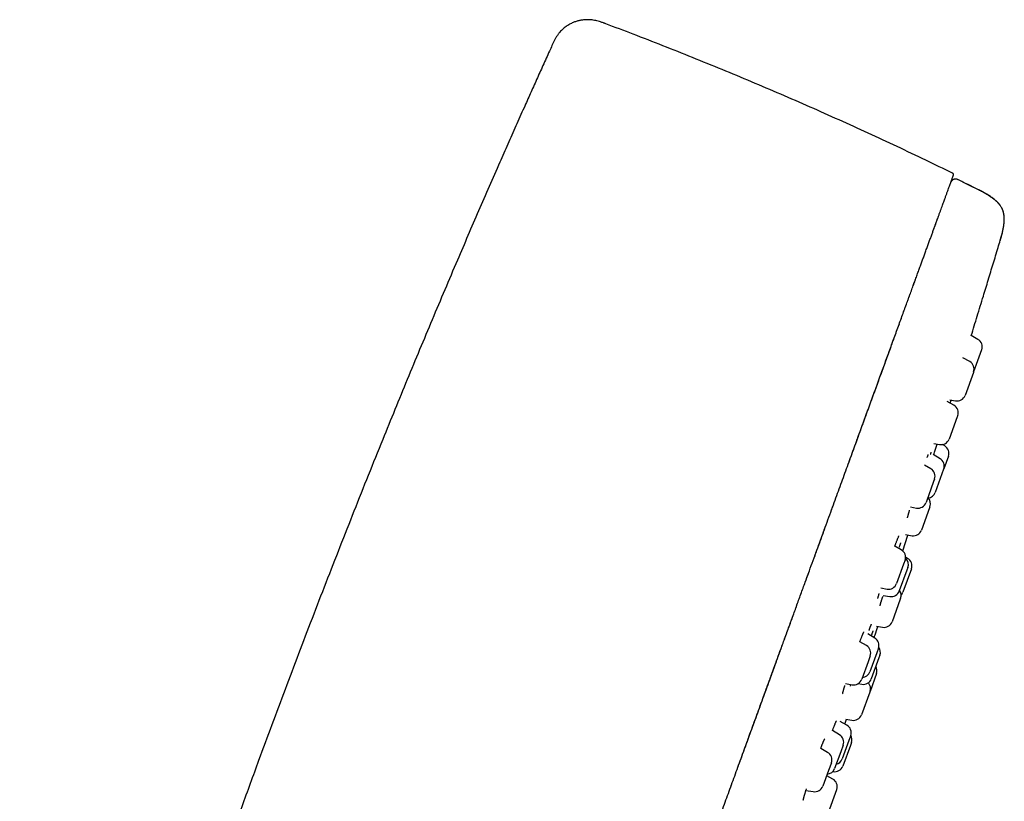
# Model space of a CAD drawing. Header units: millimetres. Extents: x 8 to 571, y 12 to 813.
# Tile 369 of 369: x 514 to 571, y 767 to 813. Entities that reach past the tile are written whole.
import ezdxf

# ---------------------------------------------------------------- set-up
doc = ezdxf.new("R2010")
doc.units = ezdxf.units.MM

msp = doc.modelspace()

# ---------------------------------------------------------------- linework, layer by layer
at = {"color": 7, "linetype": 'Continuous', "lineweight": 30}
for p, q in [((544.766, 811.264), (544.767, 811.268)), ((568.101, 803.222), (568.097, 803.21)), ((568.113, 803.255), (568.125, 803.28)), ((569.725, 802.805), (569.725, 802.806)), ((567.069, 800.385), (567.077, 800.407)), ((571.012, 799.865), (571.004, 799.846)), ((565.81, 796.927), (565.835, 796.995)), ((565.459, 795.962), (565.483, 796.028)), ((565.33, 795.609), (565.361, 795.694)), ((565.063, 794.875), (565.102, 794.981)), ((565.199, 795.247), (565.237, 795.352)), ((564.924, 794.493), (564.963, 794.598)), ((569.702, 794.064), (569.298, 794.297)), ((564.751, 794.017), (564.82, 794.206)), ((569.921, 793.457), (569.448, 792.158)), ((569.922, 793.46), (569.921, 793.457)), ((569.229, 792.762), (568.828, 792.993)), ((569.438, 792.13), (568.949, 790.785)), ((569.448, 792.158), (569.438, 792.13)), ((568.298, 790.206), (567.91, 790.43)), ((568.05, 790.524), (568.392, 790.464)), ((568.49, 789.525), (568.018, 788.229)), ((568.518, 789.602), (568.49, 789.525)), ((567.118, 787.968), (567.462, 787.908)), ((567.759, 787.825), (567.624, 787.906)), ((567.486, 787.076), (567.077, 787.32)), ((567.972, 787.225), (567.7, 786.476)), ((566.945, 786.487), (566.568, 786.705)), ((567.693, 786.458), (567.2, 785.103)), ((567.7, 786.476), (567.693, 786.458)), ((567.111, 785.736), (566.665, 784.51)), ((567.165, 785.883), (567.111, 785.736)), ((565.76, 784.25), (566.108, 784.189)), ((566.87, 784.198), (566.395, 782.893)), ((566.895, 784.266), (566.87, 784.198)), ((560.934, 783.53), (560.962, 783.606)), ((565.304, 781.676), (565.608, 782.609)), ((565.459, 782.633), (565.846, 782.57)), ((565.217, 781.741), (564.841, 781.958)), ((565.437, 781.137), (565.351, 780.9)), ((565.582, 781.241), (565.467, 781.306)), ((565.351, 780.9), (564.937, 779.764)), ((565.545, 780.556), (565.1, 779.333)), ((565.805, 780.628), (565.308, 779.261)), ((565.599, 780.706), (565.545, 780.556)), ((565.807, 780.634), (565.805, 780.628)), ((564.015, 779.507), (564.381, 779.443)), ((564.15, 779.075), (564.55, 779.01)), ((565.156, 778.844), (564.677, 777.528)), ((565.177, 778.901), (565.156, 778.844)), ((559.057, 778.374), (559.1, 778.492)), ((563.757, 777.276), (564.114, 777.208)), ((563.664, 776.574), (563.249, 776.822)), ((563.178, 776.138), (562.791, 776.362)), ((563.877, 775.974), (563.783, 775.716)), ((563.398, 775.534), (563.273, 775.191)), ((563.783, 775.716), (563.378, 774.601)), ((563.906, 775.41), (563.462, 774.191)), ((563.962, 775.564), (563.906, 775.41)), ((563.273, 775.191), (562.898, 774.162)), ((563.765, 774.496), (563.385, 773.453)), ((561.947, 773.91), (562.342, 773.84)), ((562.695, 773.909), (562.899, 773.871)), ((563.37, 773.412), (562.886, 772.081)), ((563.385, 773.453), (563.37, 773.412)), ((561.914, 771.54), (562.01, 771.822)), ((561.97, 771.83), (562.319, 771.761)), ((562.028, 771.476), (561.64, 771.694)), ((561.602, 770.908), (561.185, 771.157)), ((562.253, 770.869), (562.148, 770.579)), ((560.901, 769.882), (560.497, 770.115)), ((561.815, 770.308), (561.674, 769.92)), ((562.148, 770.579), (561.754, 769.496)), ((562.234, 770.29), (561.793, 769.078)), ((562.293, 770.451), (562.234, 770.29)), ((561.674, 769.92), (561.315, 768.935)), ((561.121, 769.278), (560.953, 768.816)), ((560.953, 768.816), (560.621, 767.905)), ((561.206, 768.319), (560.856, 768.513)), ((560.869, 768.506), (560.905, 768.611)), ((561.208, 768.762), (561.226, 768.759)), ((555.259, 767.937), (555.293, 768.032)), ((559.635, 767.659), (560.064, 767.584)), ((561.423, 767.683), (560.934, 766.338)), ((561.434, 767.71), (561.423, 767.683))]:
    msp.add_line(p, q, dxfattribs=at)
for centre, radius, start, end in [((466.408, 595.436), 231.703, 63.51678, 63.84936), ((569.452, 793.631), 0.5, 340, 60), ((568.979, 792.329), 0.5, 340, 60), ((568.479, 790.956), 0.5, 260, 340), ((568.048, 789.773), 0.5, 340, 60), ((567.549, 788.4), 0.5, 260, 340), ((567.502, 787.396), 0.5, 340, 59.15568), ((567.23, 786.647), 0.5, 340, 59.15568), ((566.695, 786.054), 0.5, 340, 60), ((566.73, 785.274), 0.5, 277.00117, 340), ((566.195, 784.681), 0.5, 260, 340), ((566.425, 784.437), 0.5, 340, 46.42182), ((565.926, 783.064), 0.5, 260.84432, 340), ((564.967, 781.308), 0.5, 340, 60), ((565.13, 780.877), 0.5, 340, 48.05476), ((565.338, 780.805), 0.5, 340, 60.72539), ((564.468, 779.935), 0.5, 260, 340), ((564.63, 779.504), 0.5, 260.84432, 340), ((564.707, 779.072), 0.5, 340, 35.9442), ((564.838, 779.432), 0.5, 317.46094, 340), ((564.207, 777.699), 0.5, 259.27461, 340), ((563.407, 776.145), 0.5, 340, 59.15568), ((562.928, 775.705), 0.5, 340, 60), ((563.492, 775.735), 0.5, 340, 36.44326), ((563.295, 774.667), 0.5, 340, 30.20818), ((562.428, 774.333), 0.5, 260, 340), ((562.992, 774.362), 0.5, 259.27461, 340), ((562.908, 774.772), 0.5, 273.57818, 340), ((562.916, 773.624), 0.5, 340, 41.89475), ((562.416, 772.252), 0.5, 258.81619, 340), ((561.783, 771.04), 0.5, 340, 60.72539), ((561.345, 770.479), 0.5, 340, 59.15568), ((561.823, 770.622), 0.5, 340, 30.21154), ((560.651, 769.449), 0.5, 340, 60), ((561.284, 769.667), 0.5, 284.0558, 340), ((560.845, 769.106), 0.5, 273.57818, 340), ((561.323, 769.249), 0.5, 258.81619, 340), ((560.151, 768.076), 0.5, 260, 340), ((560.964, 767.881), 0.5, 340, 61.01859)]:
    msp.add_arc(centre, radius, start, end, dxfattribs=at)
for points, knots in [([(547.912, 812.545), (547.897, 812.55), (547.872, 812.559), (547.839, 812.572), (547.815, 812.581), (547.794, 812.588), (547.753, 812.603), (547.668, 812.633), (547.544, 812.674), (547.399, 812.714), (547.257, 812.745), (547.115, 812.767), (546.975, 812.78), (546.833, 812.784), (546.692, 812.779), (546.569, 812.766), (546.464, 812.75), (546.375, 812.732), (546.281, 812.709), (546.186, 812.681), (546.091, 812.648), (545.997, 812.611), (545.898, 812.566), (545.796, 812.513), (545.692, 812.451), (545.585, 812.38), (545.479, 812.298), (545.375, 812.206), (545.272, 812.102), (545.175, 811.988), (545.082, 811.862), (544.996, 811.727), (544.915, 811.582), (544.84, 811.428), (544.792, 811.322), (544.767, 811.268)], [0, 0, 0, 0, 0.011915, 0.020946, 0.027166, 0.032602, 0.038174, 0.061102, 0.102309, 0.139759, 0.178562, 0.215037, 0.251837, 0.288632, 0.325394, 0.362077, 0.38494, 0.40781, 0.432745, 0.460658, 0.485121, 0.511457, 0.539631, 0.569596, 0.601291, 0.634646, 0.669583, 0.706023, 0.743896, 0.783146, 0.823744, 0.865686, 0.909, 0.953739, 1, 1, 1, 1]), ([(568.215, 803.796), (567.696, 804.049), (566.617, 804.574), (564.971, 805.354), (563.279, 806.14), (561.58, 806.913), (559.875, 807.672), (558.164, 808.417), (556.448, 809.148), (554.725, 809.866), (552.997, 810.57), (551.263, 811.259), (549.568, 811.919), (548.449, 812.341), (547.911, 812.544)], [0, 0, 0, 0, 0.078345, 0.162703, 0.247071, 0.331447, 0.415826, 0.500208, 0.584588, 0.668964, 0.753334, 0.837694, 0.922043, 1, 1, 1, 1]), ([(544.767, 811.268), (544.718, 811.159), (544.542, 810.77), (544.241, 810.105), (543.867, 809.274), (543.497, 808.449), (543.092, 807.544), (542.654, 806.56), (542.182, 805.496), (541.661, 804.314), (541.09, 803.011), (540.469, 801.584), (539.848, 800.147), (539.188, 798.606), (538.488, 796.962), (537.752, 795.216), (537.019, 793.463), (536.291, 791.707), (535.57, 789.952), (534.809, 788.083), (534.01, 786.103), (533.175, 784.007), (532.348, 781.913), (531.529, 779.815), (530.722, 777.726), (529.927, 775.644), (529.142, 773.568), (528.364, 771.488), (527.517, 769.198), (526.605, 766.698), (525.631, 763.988), (524.67, 761.276), (523.723, 758.562), (522.856, 756.042), (522.067, 753.715), (521.351, 751.581), (520.643, 749.441), (519.941, 747.293), (519.311, 745.341), (518.751, 743.587), (518.259, 742.034), (517.772, 740.479), (517.289, 738.924), (516.812, 737.372), (516.34, 735.825), (515.909, 734.395), (515.516, 733.082), (515.16, 731.884), (514.808, 730.689), (514.459, 729.494), (514.112, 728.296), (513.827, 727.309), (513.66, 726.721), (513.606, 726.535)], [0, 0, 0, 0, 0.00398, 0.014152, 0.024236, 0.034243, 0.044185, 0.057126, 0.07, 0.082835, 0.100008, 0.11722, 0.134533, 0.151971, 0.172862, 0.193852, 0.214895, 0.235946, 0.256957, 0.277891, 0.302915, 0.327865, 0.352775, 0.377679, 0.402609, 0.427133, 0.451689, 0.476268, 0.500863, 0.532744, 0.564619, 0.596472, 0.628283, 0.660035, 0.684943, 0.709848, 0.734782, 0.75978, 0.784874, 0.802871, 0.820906, 0.838952, 0.856979, 0.874958, 0.89286, 0.910657, 0.924549, 0.938368, 0.952145, 0.965914, 0.979706, 0.993553, 1, 1, 1, 1]), ([(553.533, 763.197), (553.666, 763.56), (553.922, 764.264), (554.302, 765.309), (554.674, 766.33), (555.045, 767.35), (555.416, 768.37), (555.787, 769.389), (556.168, 770.437), (556.56, 771.513), (556.962, 772.618), (557.364, 773.721), (557.765, 774.823), (558.119, 775.796), (558.426, 776.64), (558.688, 777.358), (558.948, 778.075), (559.208, 778.789), (559.467, 779.5), (559.713, 780.176), (559.946, 780.815), (560.165, 781.417), (560.384, 782.018), (560.601, 782.615), (560.817, 783.209), (561.032, 783.8), (561.24, 784.37), (561.44, 784.92), (561.633, 785.451), (561.825, 785.977), (562.015, 786.499), (562.203, 787.016), (562.386, 787.52), (562.565, 788.011), (562.739, 788.49), (562.911, 788.963), (563.082, 789.43), (563.25, 789.892), (563.415, 790.347), (563.579, 790.796), (563.742, 791.246), (563.906, 791.695), (564.069, 792.143), (564.229, 792.583), (564.386, 793.015), (564.54, 793.437), (564.69, 793.85), (564.837, 794.254), (564.98, 794.647), (565.12, 795.031), (565.256, 795.404), (565.388, 795.767), (565.514, 796.114), (565.634, 796.444), (565.749, 796.759), (565.86, 797.065), (565.968, 797.361), (566.071, 797.645), (566.17, 797.916), (566.265, 798.176), (566.356, 798.426), (566.444, 798.669), (566.529, 798.902), (566.616, 799.14), (566.704, 799.382), (566.792, 799.624), (566.876, 799.856), (566.957, 800.078), (567.035, 800.291), (567.109, 800.495), (567.179, 800.688), (567.246, 800.872), (567.309, 801.046), (567.369, 801.21), (567.429, 801.374), (567.488, 801.537), (567.546, 801.697), (567.6, 801.845), (567.651, 801.984), (567.698, 802.114), (567.752, 802.263), (567.812, 802.426), (567.874, 802.598), (567.932, 802.756), (567.984, 802.899), (568.031, 803.029), (568.074, 803.147), (568.112, 803.253), (568.147, 803.346), (568.176, 803.428), (568.201, 803.496), (568.221, 803.551), (568.237, 803.595), (568.249, 803.629), (568.258, 803.653), (568.264, 803.668), (568.264, 803.67), (568.265, 803.671)], [0, 0, 0, 0, 0.015436, 0.029916, 0.044398, 0.058881, 0.073365, 0.087849, 0.102332, 0.118097, 0.133862, 0.149627, 0.165391, 0.181155, 0.191477, 0.201799, 0.212121, 0.222445, 0.232768, 0.243089, 0.251936, 0.260781, 0.269626, 0.278472, 0.287321, 0.29617, 0.305019, 0.31313, 0.321239, 0.329348, 0.337456, 0.345566, 0.353677, 0.361419, 0.369162, 0.376905, 0.384646, 0.392387, 0.400126, 0.407866, 0.415608, 0.423719, 0.431831, 0.439942, 0.448054, 0.456166, 0.464279, 0.472391, 0.4805, 0.488608, 0.496714, 0.504821, 0.512929, 0.520573, 0.528219, 0.535866, 0.543514, 0.551162, 0.558522, 0.565881, 0.573241, 0.5806, 0.587958, 0.595315, 0.603984, 0.612651, 0.62132, 0.629989, 0.638836, 0.647683, 0.65653, 0.665377, 0.674222, 0.68307, 0.691918, 0.702242, 0.712567, 0.722891, 0.733212, 0.743531, 0.753852, 0.77007, 0.786289, 0.802508, 0.818308, 0.834112, 0.849915, 0.865715, 0.881513, 0.89731, 0.913108, 0.92759, 0.942071, 0.956554, 0.971036, 0.985519, 1, 1, 1, 1]), ([(568.264, 803.669), (568.266, 803.674), (568.27, 803.686), (568.274, 803.704), (568.274, 803.724), (568.269, 803.744), (568.26, 803.762), (568.247, 803.777), (568.232, 803.789), (568.221, 803.794), (568.215, 803.797)], [0, 0, 0, 0, 0.117952, 0.239297, 0.36634, 0.498111, 0.630489, 0.758928, 0.881561, 1, 1, 1, 1]), ([(568.527, 803.42), (568.509, 803.427), (568.475, 803.442), (568.423, 803.45), (568.376, 803.451), (568.337, 803.446), (568.305, 803.437), (568.28, 803.428), (568.261, 803.419), (568.247, 803.412), (568.237, 803.406), (568.229, 803.401), (568.222, 803.396), (568.212, 803.389), (568.201, 803.38), (568.188, 803.369), (568.177, 803.357), (568.165, 803.345), (568.155, 803.332), (568.146, 803.319), (568.138, 803.306), (568.13, 803.293), (568.126, 803.285), (568.124, 803.281)], [0, 0, 0, 0, 0.059024, 0.113849, 0.162619, 0.204012, 0.237323, 0.264426, 0.286144, 0.302448, 0.313388, 0.322274, 0.331787, 0.342447, 0.368541, 0.402392, 0.451563, 0.512464, 0.58539, 0.670514, 0.767946, 0.877757, 1, 1, 1, 1]), ([(569.738, 802.815), (569.535, 802.916), (569.131, 803.117), (568.727, 803.316), (568.526, 803.415)], [0, 0, 0, 0, 0.503183, 1, 1, 1, 1]), ([(571.009, 799.86), (571.021, 799.898), (571.043, 799.973), (571.073, 800.081), (571.1, 800.181), (571.124, 800.274), (571.146, 800.368), (571.167, 800.463), (571.187, 800.559), (571.204, 800.656), (571.219, 800.753), (571.231, 800.851), (571.238, 800.94), (571.243, 801.02), (571.245, 801.101), (571.243, 801.183), (571.237, 801.265), (571.229, 801.337), (571.219, 801.399), (571.208, 801.454), (571.195, 801.503), (571.18, 801.555), (571.16, 801.614), (571.132, 801.683), (571.099, 801.751), (571.062, 801.817), (571.021, 801.88), (570.972, 801.948), (570.921, 802.01), (570.869, 802.066), (570.818, 802.118), (570.761, 802.171), (570.696, 802.228), (570.623, 802.286), (570.545, 802.345), (570.463, 802.402), (570.376, 802.46), (570.278, 802.521), (570.178, 802.58), (570.075, 802.639), (569.97, 802.696), (569.855, 802.757), (569.773, 802.798), (569.731, 802.819)], [0, 0, 0, 0, 0.032899, 0.06313, 0.090995, 0.116755, 0.140632, 0.169373, 0.195584, 0.219575, 0.24918, 0.275688, 0.299544, 0.321108, 0.340674, 0.365633, 0.387565, 0.406891, 0.423927, 0.438908, 0.452007, 0.46525, 0.482817, 0.502713, 0.525089, 0.543671, 0.564004, 0.586355, 0.611086, 0.629126, 0.648607, 0.669739, 0.692772, 0.718008, 0.745807, 0.771459, 0.799543, 0.830433, 0.864578, 0.894044, 0.926174, 0.961343, 1, 1, 1, 1]), ([(571.012, 799.865), (571.025, 799.911), (571.051, 799.998), (571.086, 800.125), (571.117, 800.243), (571.144, 800.354), (571.167, 800.458), (571.187, 800.556), (571.204, 800.649), (571.22, 800.752), (571.234, 800.863), (571.244, 800.983), (571.247, 801.094), (571.245, 801.204), (571.236, 801.314), (571.219, 801.424), (571.194, 801.527), (571.161, 801.626), (571.121, 801.72), (571.074, 801.807), (571.023, 801.888), (570.967, 801.963), (570.904, 802.038), (570.833, 802.112), (570.754, 802.187), (570.664, 802.263), (570.572, 802.333), (570.478, 802.4), (570.384, 802.462), (570.281, 802.527), (570.176, 802.589), (570.071, 802.648), (569.967, 802.705), (569.853, 802.765), (569.774, 802.804), (569.733, 802.825)], [0, 0, 0, 0, 0.038295, 0.073771, 0.10674, 0.137473, 0.166206, 0.193147, 0.21848, 0.242366, 0.277326, 0.309571, 0.339533, 0.367595, 0.398999, 0.428727, 0.457278, 0.485122, 0.51272, 0.540528, 0.564882, 0.590022, 0.616258, 0.643911, 0.673331, 0.704898, 0.739041, 0.767392, 0.797816, 0.830604, 0.866091, 0.896121, 0.928276, 0.962807, 1, 1, 1, 1]), ([(567.12, 800.525), (567.127, 800.546), (567.157, 800.629), (567.206, 800.762), (567.265, 800.925), (567.321, 801.077), (567.369, 801.211), (567.398, 801.29), (567.41, 801.324)], [0, 0, 0, 0, 0.06838, 0.26339, 0.458565, 0.653932, 0.84951, 1, 1, 1, 1]), ([(569.312, 794.289), (569.428, 794.666), (569.665, 795.438), (569.997, 796.521), (570.308, 797.543), (570.595, 798.488), (570.83, 799.263), (570.969, 799.723), (571.011, 799.866)], [0, 0, 0, 0, 0.203082, 0.415284, 0.583266, 0.752628, 0.923624, 1, 1, 1, 1]), ([(565.919, 797.226), (565.931, 797.26), (565.977, 797.385), (566.02, 797.503), (566.051, 797.589)], [0, 0, 0, 0, 0.270153, 1, 1, 1, 1]), ([(565.583, 796.304), (565.592, 796.328), (565.639, 796.458), (565.685, 796.582), (565.721, 796.683)], [0, 0, 0, 0, 0.1836555, 1, 1, 1, 1]), ([(562.141, 786.845), (562.199, 787.006), (562.32, 787.339), (562.502, 787.838), (562.686, 788.343), (562.867, 788.842), (563.046, 789.334), (563.223, 789.819), (563.398, 790.299), (563.57, 790.772), (563.735, 791.225), (563.893, 791.659), (564.043, 792.073), (564.191, 792.48), (564.337, 792.879), (564.479, 793.269), (564.592, 793.579), (564.656, 793.756), (564.676, 793.81)], [0, 0, 0, 0, 0.06253, 0.12981, 0.19702, 0.264189, 0.331349, 0.398532, 0.465797, 0.533271, 0.600912, 0.663013, 0.725159, 0.787308, 0.849416, 0.911441, 0.973345, 1, 1, 1, 1]), ([(568.08, 790.332), (568.086, 790.351), (568.104, 790.41), (568.123, 790.469), (568.135, 790.509)], [0, 0, 0, 0, 0.31544, 1, 1, 1, 1]), ([(566.935, 787.335), (566.935, 787.335), (566.935, 787.334), (566.936, 787.335), (566.936, 787.338), (566.937, 787.342), (566.939, 787.348), (566.94, 787.354), (566.942, 787.361), (566.944, 787.368), (566.946, 787.376), (566.948, 787.384), (566.952, 787.4), (566.959, 787.426), (566.967, 787.453), (566.971, 787.467)], [0, 0, 0, 0, 0.005601, 0.087466, 0.162282, 0.260753, 0.343193, 0.409488, 0.459942, 0.506319, 0.554383, 0.604136, 0.655577, 0.828208, 1, 1, 1, 1]), ([(567.116, 787.297), (567.119, 787.304), (567.136, 787.357), (567.165, 787.451), (567.206, 787.577), (567.244, 787.697), (567.281, 787.812), (567.306, 787.891), (567.318, 787.929), (567.319, 787.933)], [0, 0, 0, 0, 0.031794, 0.230971, 0.41845, 0.606619, 0.79508, 0.983377, 1, 1, 1, 1]), ([(566.73, 787.152), (566.736, 787.166), (566.747, 787.196), (566.761, 787.231), (566.772, 787.26), (566.781, 787.282), (566.788, 787.298), (566.792, 787.308), (566.795, 787.314), (566.796, 787.317), (566.796, 787.316), (566.796, 787.316)], [0, 0, 0, 0, 0.166666, 0.328317, 0.476347, 0.610737, 0.731477, 0.821672, 0.906527, 0.990054, 1, 1, 1, 1]), ([(561.133, 784.077), (561.141, 784.098), (561.166, 784.168), (561.192, 784.238), (561.209, 784.287)], [0, 0, 0, 0, 0.3001969, 1, 1, 1, 1]), ([(565.582, 783.623), (565.582, 783.624), (565.582, 783.624), (565.583, 783.629), (565.585, 783.637), (565.587, 783.648), (565.591, 783.664), (565.596, 783.683), (565.602, 783.708), (565.61, 783.738), (565.62, 783.775), (565.632, 783.818), (565.646, 783.866), (565.66, 783.916), (565.675, 783.965), (565.689, 784.016), (565.7, 784.051), (565.705, 784.069)], [0, 0, 0, 0, 0.044354, 0.102449, 0.154541, 0.200572, 0.251942, 0.309924, 0.375147, 0.447612, 0.52731, 0.614113, 0.700383, 0.781487, 0.857412, 0.928157, 1, 1, 1, 1]), ([(560.114, 781.278), (560.116, 781.282), (560.202, 781.52), (560.354, 781.937), (560.57, 782.53), (560.701, 782.889), (560.766, 783.069)], [0, 0, 0, 0, 0.007892, 0.393697, 0.696835, 1, 1, 1, 1]), ([(564.837, 781.946), (564.843, 781.962), (564.857, 782.002), (564.88, 782.063), (564.905, 782.131), (564.93, 782.198), (564.955, 782.263), (564.979, 782.326), (565.002, 782.384), (565.022, 782.433), (565.037, 782.47), (565.048, 782.496), (565.056, 782.515), (565.062, 782.528), (565.066, 782.536), (565.069, 782.543), (565.071, 782.549), (565.073, 782.553), (565.074, 782.555), (565.075, 782.556), (565.075, 782.556)], [0, 0, 0, 0, 0.0457927, 0.1148579, 0.1879883, 0.2651891, 0.3464657, 0.4318248, 0.520912, 0.6055298, 0.6822868, 0.7344766, 0.7822838, 0.8257085, 0.8492469, 0.8719814, 0.9000981, 0.9350201, 0.9659937, 1, 1, 1, 1]), ([(565.1, 781.906), (565.101, 781.908), (565.109, 781.931), (565.123, 781.968), (565.14, 782.011), (565.152, 782.043), (565.161, 782.066), (565.169, 782.085), (565.175, 782.101), (565.18, 782.113), (565.185, 782.125), (565.189, 782.133), (565.191, 782.139), (565.193, 782.143), (565.194, 782.145), (565.194, 782.144), (565.194, 782.144)], [0, 0, 0, 0, 0.014175, 0.161947, 0.296346, 0.384158, 0.465135, 0.53927, 0.606557, 0.666991, 0.720687, 0.780475, 0.844951, 0.920716, 0.99647, 1, 1, 1, 1]), ([(559.583, 779.817), (559.592, 779.842), (559.686, 780.102), (559.781, 780.363), (559.866, 780.597), (559.867, 780.598)], [0, 0, 0, 0, 0.097165, 0.99501, 1, 1, 1, 1]), ([(563.844, 778.893), (563.844, 778.893), (563.844, 778.893), (563.845, 778.9), (563.846, 778.907), (563.848, 778.916), (563.85, 778.925), (563.852, 778.935), (563.856, 778.952), (563.864, 778.981), (563.876, 779.027), (563.891, 779.086), (563.905, 779.135), (563.914, 779.167), (563.916, 779.175)], [0, 0, 0, 0, 0.051867, 0.129252, 0.197501, 0.25651, 0.306209, 0.34795, 0.389942, 0.515998, 0.65449, 0.804827, 0.953845, 1, 1, 1, 1]), ([(563.973, 778.465), (563.973, 778.465), (563.973, 778.464), (563.974, 778.467), (563.975, 778.472), (563.977, 778.48), (563.98, 778.49), (563.983, 778.504), (563.987, 778.519), (563.991, 778.535), (563.996, 778.555), (564.002, 778.577), (564.01, 778.607), (564.021, 778.644), (564.034, 778.69), (564.049, 778.739), (564.063, 778.788), (564.079, 778.843), (564.097, 778.903), (564.116, 778.963), (564.128, 779.002), (564.133, 779.018)], [0, 0, 0, 0, 0.005777, 0.050761, 0.102076, 0.147912, 0.192155, 0.229238, 0.267666, 0.308714, 0.352383, 0.398671, 0.447574, 0.520417, 0.595799, 0.667115, 0.734018, 0.796505, 0.876563, 0.947984, 1, 1, 1, 1]), ([(555.666, 769.056), (555.666, 769.057), (555.791, 769.399), (556.04, 770.083), (556.413, 771.108), (556.786, 772.133), (557.159, 773.158), (557.531, 774.18), (557.86, 775.084), (558.146, 775.869), (558.388, 776.536), (558.621, 777.176), (558.773, 777.593), (558.845, 777.789)], [0, 0, 0, 0, 0.000054, 0.116868, 0.233809, 0.350845, 0.467944, 0.585074, 0.702202, 0.778877, 0.85553, 0.932155, 1, 1, 1, 1]), ([(563.321, 777.015), (563.326, 777.028), (563.339, 777.062), (563.359, 777.116), (563.382, 777.174), (563.402, 777.225), (563.419, 777.267), (563.431, 777.297), (563.441, 777.32), (563.449, 777.339), (563.455, 777.354), (563.46, 777.365), (563.463, 777.373), (563.467, 777.38), (563.47, 777.388), (563.473, 777.394), (563.474, 777.397), (563.474, 777.397), (563.474, 777.397)], [0, 0, 0, 0, 0.0589449, 0.1584714, 0.272676, 0.3755333, 0.4670182, 0.5471051, 0.5999717, 0.6563023, 0.7195659, 0.7517956, 0.7855647, 0.8208731, 0.8584671, 0.9048952, 0.9583861, 1, 1, 1, 1]), ([(563.46, 776.696), (563.465, 776.711), (563.477, 776.743), (563.495, 776.789), (563.512, 776.835), (563.527, 776.875), (563.54, 776.908), (563.55, 776.934), (563.559, 776.956), (563.566, 776.972), (563.571, 776.985), (563.575, 776.994), (563.577, 777), (563.579, 777.002), (563.578, 777.002), (563.578, 777.002)], [0, 0, 0, 0, 0.0864175, 0.1879974, 0.2957414, 0.4003543, 0.4958868, 0.5823651, 0.6598129, 0.7282529, 0.7915136, 0.8514243, 0.9189367, 0.9931678, 1, 1, 1, 1]), ([(563.624, 776.598), (563.643, 776.654), (563.717, 776.874), (563.79, 777.095), (563.845, 777.259)], [0, 0, 0, 0, 0.255131, 1, 1, 1, 1]), ([(562.785, 776.346), (562.788, 776.352), (562.8, 776.386), (562.822, 776.442), (562.848, 776.511), (562.874, 776.577), (562.899, 776.639), (562.922, 776.696), (562.941, 776.744), (562.958, 776.785), (562.973, 776.821), (562.987, 776.853), (563, 776.883), (563.011, 776.905), (563.018, 776.92), (563.024, 776.932), (563.027, 776.937), (563.027, 776.937), (563.026, 776.937)], [0, 0, 0, 0, 0.020617, 0.102087, 0.179226, 0.252032, 0.336933, 0.415045, 0.486354, 0.551389, 0.615603, 0.680418, 0.74585, 0.814873, 0.864346, 0.916783, 0.976155, 1, 1, 1, 1]), ([(561.782, 773.311), (561.782, 773.312), (561.782, 773.313), (561.784, 773.322), (561.786, 773.333), (561.789, 773.346), (561.793, 773.363), (561.798, 773.387), (561.806, 773.417), (561.814, 773.449), (561.822, 773.479), (561.83, 773.509), (561.839, 773.54), (561.849, 773.578), (561.862, 773.622), (561.877, 773.673), (561.894, 773.733), (561.908, 773.778), (561.915, 773.803)], [0, 0, 0, 0, 0.050286, 0.105385, 0.158511, 0.209637, 0.258743, 0.336117, 0.408283, 0.475271, 0.537334, 0.582459, 0.634458, 0.693328, 0.75906, 0.831643, 0.907505, 1, 1, 1, 1]), ([(562.24, 773.751), (562.24, 773.751), (562.241, 773.752), (562.241, 773.753), (562.241, 773.755), (562.242, 773.758), (562.243, 773.762), (562.244, 773.766), (562.246, 773.774), (562.249, 773.789), (562.255, 773.814), (562.26, 773.835), (562.264, 773.85), (562.265, 773.854)], [0, 0, 0, 0, 0.0731409, 0.1516578, 0.2335021, 0.2966777, 0.3418859, 0.3829578, 0.4249827, 0.5992775, 0.7673019, 0.9387322, 1, 1, 1, 1]), ([(561.186, 771.16), (561.189, 771.167), (561.201, 771.199), (561.222, 771.254), (561.251, 771.327), (561.278, 771.397), (561.304, 771.462), (561.327, 771.518), (561.346, 771.564), (561.362, 771.603), (561.376, 771.635), (561.388, 771.662), (561.396, 771.68), (561.403, 771.694), (561.408, 771.704), (561.412, 771.712), (561.415, 771.717), (561.416, 771.721), (561.416, 771.721), (561.416, 771.721)], [0, 0, 0, 0, 0.019341, 0.102418, 0.181749, 0.275638, 0.363671, 0.445846, 0.522157, 0.592606, 0.658283, 0.719835, 0.77729, 0.813335, 0.852537, 0.899702, 0.940247, 0.984429, 1, 1, 1, 1]), ([(560.495, 770.112), (560.498, 770.118), (560.51, 770.149), (560.53, 770.2), (560.557, 770.266), (560.581, 770.326), (560.604, 770.381), (560.623, 770.428), (560.638, 770.462), (560.648, 770.485), (560.654, 770.499), (560.66, 770.513), (560.666, 770.527), (560.673, 770.543), (560.682, 770.562), (560.694, 770.588), (560.707, 770.616), (560.719, 770.641), (560.728, 770.659), (560.735, 770.671), (560.737, 770.675), (560.737, 770.675), (560.737, 770.674)], [0, 0, 0, 0, 0.0193302, 0.097118, 0.1700096, 0.2458444, 0.3155522, 0.3791286, 0.4368246, 0.461023, 0.4841362, 0.5061635, 0.5279552, 0.5569541, 0.59487, 0.6416579, 0.7223259, 0.795637, 0.8614835, 0.9220958, 0.9858876, 1, 1, 1, 1]), ([(559.475, 767.074), (559.475, 767.074), (559.475, 767.073), (559.476, 767.077), (559.477, 767.086), (559.479, 767.096), (559.481, 767.105), (559.483, 767.115), (559.486, 767.126), (559.489, 767.141), (559.494, 767.161), (559.5, 767.185), (559.506, 767.212), (559.513, 767.238), (559.519, 767.261), (559.524, 767.279), (559.53, 767.301), (559.538, 767.33), (559.55, 767.372), (559.565, 767.423), (559.582, 767.482), (559.602, 767.548), (559.625, 767.624), (559.646, 767.694), (559.66, 767.74), (559.665, 767.756)], [0, 0, 0, 0, 0.006771, 0.047854, 0.091778, 0.128773, 0.158785, 0.182513, 0.20746, 0.243136, 0.283819, 0.329525, 0.378242, 0.420535, 0.455187, 0.482178, 0.501835, 0.546738, 0.599243, 0.658853, 0.724269, 0.795435, 0.872379, 0.95514, 1, 1, 1, 1])]:
    msp.add_open_spline(points, degree=3, knots=knots, dxfattribs=at)

doc.saveas('drawing.dxf')
